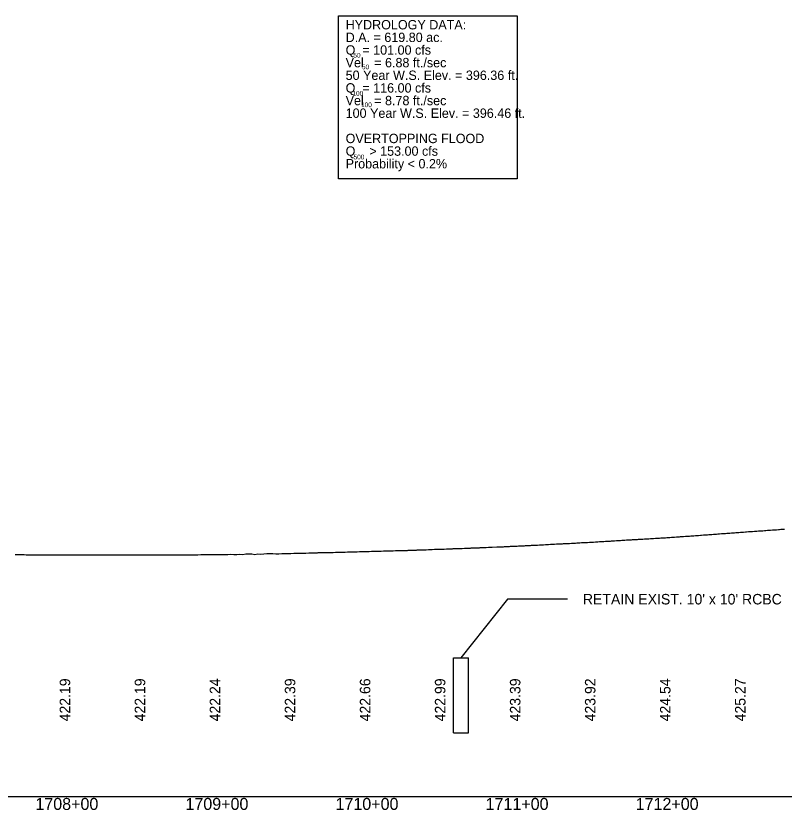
# Model space of a CAD drawing. Extents: x 2017200 to 2047700, y 854850 to 893350.
# Drawn here: x 2025763 to 2026275, y 856091 to 856620 of the extents above; entities that cross this region are included whole.
import ezdxf

# ---------------------------------------------------------------- set-up
doc = ezdxf.new("R2010")
doc.units = 0
for name, color, linetype in [('Culverts', 7, 'Continuous'), ('Default', 7, 'Continuous'), ('RD_DDB_Profile_EX', 7, 'Continuous'), ('RD_DDB_StaTX', 7, 'Continuous'), ('RD_DDB_StripGrade', 7, 'Continuous'), ('RD_GPK_Profile_Cell', 7, 'Continuous'), ('RD_PD_DR_Pipe_TX', 7, 'Continuous'), ('RD_PD_Final_TX', 7, 'Continuous')]:
    doc.layers.add(name, color=color, linetype=linetype)

msp = doc.modelspace()

# ---------------------------------------------------------------- linework, layer by layer
at = {"layer": 'Culverts'}
for p, q in [((2026054.49, 856142.28), (2026054.49, 856192.28)), ((2026054.49, 856192.28), (2026064.49, 856192.28)), ((2026064.49, 856142.28), (2026064.49, 856192.28)), ((2026054.49, 856142.28), (2026064.49, 856142.28))]:
    msp.add_line(p, q, dxfattribs=at)
at = {"layer": 'Default'}
msp.add_lwpolyline([(2025977.83, 856620), (2026096.85, 856620), (2026096.85, 856511.5), (2025977.83, 856511.5)], close=True, dxfattribs=at)
at = {"layer": 'RD_DDB_Profile_EX'}
for points in [[(2025788.36, 856260.99), (2025789.79, 856260.99), (2025790.31, 856260.99), (2025791.79, 856261), (2025792.27, 856261), (2025793.79, 856260.98), (2025794.22, 856260.98), (2025795.8, 856260.98), (2025796.17, 856260.98), (2025797.8, 856260.97), (2025798.12, 856260.97), (2025800.07, 856260.95), (2025802.01, 856260.97), (2025803.94, 856260.95), (2025805.87, 856260.95), (2025807.88, 856260.93), (2025809.89, 856260.91), (2025811.9, 856260.92), (2025813.91, 856260.9), (2025815.93, 856260.9), (2025817.95, 856260.91), (2025819.98, 856260.9), (2025822.01, 856260.91), (2025824.04, 856260.9), (2025826.07, 856260.9), (2025828.05, 856260.89), (2025830.04, 856260.89), (2025832.02, 856260.9), (2025834.01, 856260.89), (2025835.99, 856260.9), (2025837.96, 856260.89), (2025839.92, 856260.89), (2025841.89, 856260.93), (2025843.85, 856260.91), (2025844.5, 856260.92), (2025845.85, 856260.93), (2025847.85, 856260.93), (2025849.86, 856260.94), (2025851.86, 856260.96), (2025853.87, 856260.95), (2025855.87, 856260.94), (2025857.88, 856260.96), (2025859.88, 856260.94), (2025861.89, 856260.91), (2025863.9, 856260.99), (2025865.9, 856260.97), (2025867.91, 856260.96), (2025869.92, 856261.01), (2025871.93, 856260.98), (2025873.93, 856261), (2025875.94, 856261.03), (2025877.95, 856261.03), (2025879.95, 856261.01), (2025881.96, 856260.99), (2025883.96, 856261), (2025885.97, 856261.13), (2025887.97, 856261.12), (2025889.97, 856261.12), (2025891.98, 856261.21), (2025893.98, 856261.18), (2025895.98, 856261.18), (2025897.98, 856261.21), (2025899.98, 856261.22), (2025901.98, 856261.23), (2025903.98, 856261.12), (2025905.98, 856261.33), (2025907.98, 856261.17), (2025909.97, 856261.2), (2025911.97, 856261.46), (2025913.97, 856261.21), (2025915.97, 856261.57), (2025917.97, 856261.65), (2025919.96, 856261.65), (2025921.96, 856261.27), (2025923.96, 856261.72), (2025925.96, 856261.35), (2025927.97, 856261.67), (2025929.97, 856261.77), (2025931.98, 856261.76), (2025933.98, 856261.77), (2025935.99, 856261.52), (2025938, 856261.7), (2025940.01, 856261.84), (2025942.02, 856261.86), (2025944.03, 856261.84), (2025946.04, 856261.94), (2025948.05, 856261.96), (2025950.06, 856261.97), (2025952.07, 856262.07), (2025954.09, 856262.1), (2025956.1, 856262.14), (2025958.11, 856262.22), (2025960.12, 856262.29), (2025962.13, 856262.32), (2025963.83, 856262.39), (2025964.14, 856262.4), (2025965.83, 856262.43), (2025966.15, 856262.43), (2025967.83, 856262.46), (2025968.15, 856262.47), (2025969.83, 856262.5), (2025970.16, 856262.51), (2025971.83, 856262.56), (2025972.16, 856262.57), (2025973.83, 856262.61), (2025974.16, 856262.62), (2025975.83, 856262.65), (2025976.17, 856262.66), (2025977.83, 856262.7), (2025978.17, 856262.71), (2025979.83, 856262.76), (2025980.17, 856262.77), (2025981.83, 856262.81), (2025982.17, 856262.82), (2025983.83, 856262.86), (2025984.17, 856262.87), (2025985.83, 856262.91), (2025986.17, 856262.92), (2025987.83, 856262.98), (2025988.18, 856262.99), (2025989.83, 856263.02), (2025990.18, 856263.03), (2025991.83, 856263.09), (2025992.18, 856263.09), (2025993.83, 856263.15), (2025994.19, 856263.16), (2025995.83, 856263.17), (2025996.19, 856263.18), (2025997.83, 856263.24), (2025998.2, 856263.25), (2025999.83, 856263.29), (2026000.21, 856263.3), (2026001.83, 856263.34), (2026002.21, 856263.34), (2026003.83, 856263.41), (2026004.22, 856263.43), (2026005.83, 856263.45), (2026006.22, 856263.46), (2026007.83, 856263.54), (2026008.22, 856263.56), (2026009.83, 856263.58), (2026010.22, 856263.59), (2026011.83, 856263.64), (2026012.22, 856263.64), (2026013.83, 856263.71), (2026014.21, 856263.73), (2026015.83, 856263.74), (2026016.21, 856263.74), (2026017.84, 856263.8), (2026018.21, 856263.82), (2026019.84, 856263.86), (2026020.2, 856263.87), (2026021.84, 856263.9), (2026022.2, 856263.91), (2026023.84, 856263.95), (2026024.2, 856263.96), (2026025.84, 856264.02), (2026026.2, 856264.03), (2026027.84, 856264.08), (2026028.2, 856264.1), (2026029.84, 856264.16), (2026030.2, 856264.18), (2026031.84, 856264.25), (2026032.2, 856264.26), (2026033.84, 856264.33), (2026034.21, 856264.35), (2026035.84, 856264.38), (2026036.21, 856264.39), (2026037.84, 856264.48), (2026038.21, 856264.49), (2026039.84, 856264.55), (2026040.22, 856264.56), (2026041.84, 856264.64), (2026042.22, 856264.65), (2026043.84, 856264.71), (2026044.23, 856264.73), (2026045.84, 856264.79), (2026046.22, 856264.8), (2026047.84, 856264.82), (2026048.21, 856264.84), (2026049.84, 856264.92), (2026050.2, 856264.93), (2026051.84, 856265.01), (2026052.19, 856265.02), (2026053.84, 856265.06), (2026054.18, 856265.07), (2026055.84, 856265.12), (2026056.18, 856265.13), (2026057.85, 856265.22), (2026058.17, 856265.23), (2026059.85, 856265.24), (2026060.17, 856265.25), (2026061.85, 856265.35), (2026062.16, 856265.36), (2026063.85, 856265.35), (2026064.16, 856265.36), (2026065.85, 856265.5), (2026066.17, 856265.51), (2026067.85, 856265.53), (2026068.18, 856265.55), (2026069.84, 856265.66), (2026070.2, 856265.67), (2026071.84, 856265.72), (2026072.22, 856265.74), (2026073.84, 856265.8), (2026074.23, 856265.82), (2026075.84, 856265.91), (2026076.25, 856265.92), (2026077.84, 856265.96), (2026078.26, 856265.97), (2026079.84, 856266.06), (2026080.27, 856266.09), (2026083.39, 856266.21), (2026083.84, 856266.22), (2026084.25, 856266.22), (2026084.71, 856266.25), (2026085.72, 856266.34), (2026086.48, 856266.36), (2026087.72, 856266.39), (2026088.48, 856266.45), (2026089.72, 856266.53), (2026090.48, 856266.55), (2026091.72, 856266.59), (2026092.48, 856266.63), (2026093.72, 856266.69), (2026094.95, 856266.75), (2026095.72, 856266.78), (2026096.95, 856266.82), (2026097.72, 856266.86), (2026098.95, 856266.92), (2026099.72, 856266.95), (2026100.49, 856266.99), (2026101.72, 856267.05), (2026102.49, 856267.09), (2026103.72, 856267.14), (2026104.49, 856267.18), (2026105.72, 856267.25), (2026106.49, 856267.29), (2026107.72, 856267.36), (2026108.49, 856267.4), (2026109.72, 856267.45), (2026110.49, 856267.48), (2026111.72, 856267.55), (2026112.49, 856267.59), (2026113.72, 856267.66), (2026114.49, 856267.7), (2026115.72, 856267.77), (2026116.95, 856267.84), (2026117.72, 856267.88), (2026118.95, 856267.96), (2026119.72, 856268), (2026120.5, 856268.04), (2026121.72, 856268.11), (2026122.95, 856268.18), (2026123.72, 856268.22), (2026124.5, 856268.25), (2026125.73, 856268.31), (2026126.95, 856268.38), (2026127.73, 856268.43), (2026128.95, 856268.48), (2026129.73, 856268.51), (2026130.95, 856268.55), (2026131.73, 856268.61), (2026132.95, 856268.67), (2026133.73, 856268.7), (2026134.5, 856268.75), (2026135.73, 856268.82), (2026136.5, 856268.86), (2026137.73, 856268.93), (2026138.5, 856268.98), (2026139.73, 856269.06), (2026140.95, 856269.12), (2026141.73, 856269.15), (2026142.95, 856269.21), (2026143.73, 856269.25), (2026144.95, 856269.29), (2026145.73, 856269.33), (2026146.51, 856269.39), (2026147.73, 856269.47), (2026148.95, 856269.54), (2026149.73, 856269.59), (2026150.51, 856269.64), (2026151.73, 856269.74), (2026152.51, 856269.77), (2026153.73, 856269.84), (2026154.51, 856269.89), (2026155.73, 856269.98), (2026156.51, 856270.02), (2026157.73, 856270.08), (2026158.95, 856270.16), (2026159.73, 856270.21), (2026160.51, 856270.26), (2026161.73, 856270.34), (2026162.95, 856270.4), (2026163.73, 856270.44), (2026164.95, 856270.54), (2026165.73, 856270.6), (2026166.51, 856270.64), (2026167.73, 856270.7), (2026168.51, 856270.76), (2026169.73, 856270.86), (2026170.52, 856270.89), (2026171.73, 856270.95), (2026172.95, 856271.03), (2026173.73, 856271.09), (2026174.95, 856271.16), (2026175.73, 856271.19), (2026176.95, 856271.27), (2026177.73, 856271.31), (2026178.52, 856271.35), (2026179.73, 856271.4), (2026180.52, 856271.46), (2026181.73, 856271.54), (2026182.52, 856271.59), (2026183.74, 856271.65), (2026184.52, 856271.71), (2026185.74, 856271.8), (2026186.95, 856271.87), (2026187.74, 856271.91), (2026188.95, 856272), (2026189.74, 856272.05), (2026190.52, 856272.08), (2026191.74, 856272.14), (2026192.52, 856272.2), (2026193.74, 856272.27), (2026194.95, 856272.34), (2026195.74, 856272.39), (2026196.53, 856272.45), (2026197.74, 856272.53), (2026198.53, 856272.59), (2026199.74, 856272.66), (2026200.53, 856272.71), (2026201.74, 856272.81), (2026202.95, 856272.89), (2026203.74, 856272.94), (2026204.95, 856273.02), (2026205.74, 856273.06), (2026206.95, 856273.16), (2026207.74, 856273.23), (2026208.95, 856273.3), (2026209.74, 856273.35), (2026210.53, 856273.41), (2026211.74, 856273.5), (2026212.53, 856273.56), (2026213.74, 856273.63), (2026214.53, 856273.69), (2026215.74, 856273.79), (2026216.53, 856273.84), (2026217.74, 856273.93), (2026218.95, 856274.02), (2026219.74, 856274.08), (2026220.95, 856274.17), (2026221.74, 856274.22), (2026222.95, 856274.31), (2026223.74, 856274.36), (2026224.54, 856274.42), (2026225.74, 856274.51), (2026226.54, 856274.57), (2026227.74, 856274.66), (2026228.54, 856274.72), (2026229.74, 856274.83), (2026230.54, 856274.88), (2026231.74, 856274.97), (2026232.95, 856275.07), (2026233.74, 856275.13), (2026234.54, 856275.18), (2026235.74, 856275.25), (2026236.54, 856275.31), (2026237.74, 856275.41), (2026238.54, 856275.47), (2026239.74, 856275.54), (2026240.95, 856275.64), (2026241.75, 856275.71), (2026242.54, 856275.78), (2026243.75, 856275.85), (2026244.54, 856275.91), (2026245.75, 856276.02), (2026246.95, 856276.11), (2026247.75, 856276.16), (2026248.95, 856276.25), (2026249.75, 856276.32), (2026250.95, 856276.4), (2026251.75, 856276.44), (2026252.95, 856276.51), (2026253.75, 856276.56), (2026254.95, 856276.64), (2026255.75, 856276.69), (2026256.55, 856276.75), (2026257.75, 856276.84), (2026258.55, 856276.89), (2026259.75, 856276.97), (2026260.55, 856277.03), (2026261.75, 856277.11), (2026262.55, 856277.18), (2026263.75, 856277.28), (2026264.95, 856277.36), (2026265.75, 856277.42), (2026266.95, 856277.52), (2026267.75, 856277.58), (2026268.95, 856277.65), (2026269.75, 856277.71), (2026270.95, 856277.83), (2026271.75, 856277.89), (2026272.55, 856277.95), (2026273.75, 856278.02), (2026274.95, 856278.13)], [(2025762.34, 856261.08), (2025763.78, 856261.09), (2025764.36, 856261.1), (2025765.78, 856261.08), (2025766.38, 856261.08), (2025767.77, 856261.08), (2025768.39, 856261.08), (2025769.77, 856261.05), (2025770.4, 856261.04), (2025771.77, 856261.02), (2025772.41, 856261.01), (2025773.77, 856261.03), (2025774.42, 856261.02), (2025775.77, 856261.02), (2025776.43, 856261.01), (2025777.77, 856261.01), (2025778.42, 856261.01), (2025779.77, 856261.01), (2025780.42, 856261.02), (2025781.78, 856261.04), (2025782.41, 856261.03), (2025783.78, 856261.01), (2025784.4, 856260.99), (2025785.78, 856261.01), (2025786.39, 856261.01), (2025787.78, 856261), (2025788.36, 856260.99)]]:
    msp.add_lwpolyline(points, dxfattribs=at)
at = {"layer": 'RD_GPK_Profile_Cell'}
msp.add_line((2020500, 856100), (2047700, 856100), dxfattribs=at)
at = {"layer": 'RD_PD_DR_Pipe_TX'}
for p, q in [((2026090.37, 856231.41), (2026059.3, 856192.28)), ((2026130.37, 856231.41), (2026090.37, 856231.41))]:
    msp.add_line(p, q, dxfattribs=at)

# ---------------------------------------------------------------- texts
at = {"layer": 'RD_DDB_StaTX'}
for s, p in [('1708+00', (2025775.8, 856091)), ('1709+00', (2025875.8, 856091)), ('1710+00', (2025975.8, 856091)), ('1711+00', (2026075.8, 856091)), ('1712+00', (2026175.8, 856091))]:
    msp.add_text(s, height=8, dxfattribs=at).set_placement(p)
at = {"layer": 'RD_DDB_StripGrade'}
for s, p in [('422.19', (2025799, 856150)), ('422.19', (2025849, 856150)), ('422.24', (2025899, 856150)), ('422.39', (2025949, 856150)), ('422.66', (2025999, 856150)), ('422.99', (2026049, 856150)), ('423.39', (2026099, 856150)), ('423.92', (2026149, 856150)), ('424.54', (2026199, 856150)), ('425.27', (2026249, 856150))]:
    msp.add_text(s, height=7, rotation=90, dxfattribs=at).set_placement(p)
at = {"layer": 'RD_PD_DR_Pipe_TX'}
msp.add_text("RETAIN EXIST. 10' x 10' RCBC", height=7, dxfattribs=at).set_placement((2026140.62, 856227.91))
at = {"layer": 'RD_PD_Final_TX'}
for s, height, p in [('HYDROLOGY DATA:', 6.25, (2025982.54, 856610.99)), ('D.A. = 619.80 ac.', 6.25, (2025982.54, 856602.58)), ('Q  = 101.00 cfs', 6.25, (2025982.54, 856594.16)), ('50', 3.125, (2025987.68, 856592.2)), ('Vel   = 6.88 ft./sec', 6.25, (2025982.54, 856585.74)), ('50 Year W.S. Elev. = 396.36 ft.', 6.25, (2025982.54, 856577.32)), ('50', 3.125, (2025993.42, 856584.43)), ('Q  = 116.00 cfs', 6.25, (2025982.54, 856568.9)), ('Vel   = 8.78 ft./sec', 6.25, (2025982.54, 856560.48)), ('100', 3.125, (2025987.08, 856566.86)), ('100', 3.125, (2025992.8, 856559.2)), ('100 Year W.S. Elev. = 396.46 ft.', 6.25, (2025982.54, 856552.07)), ('OVERTOPPING FLOOD', 6.25, (2025982.54, 856535.23)), ('Q    > 153.00 cfs', 6.25, (2025982.54, 856526.81)), ('Probability < 0.2%', 6.25, (2025982.54, 856518.39)), ('500', 3.125, (2025987.83, 856524.44))]:
    msp.add_text(s, height=height, rotation=360, dxfattribs=at).set_placement(p)

doc.saveas('drawing.dxf')
